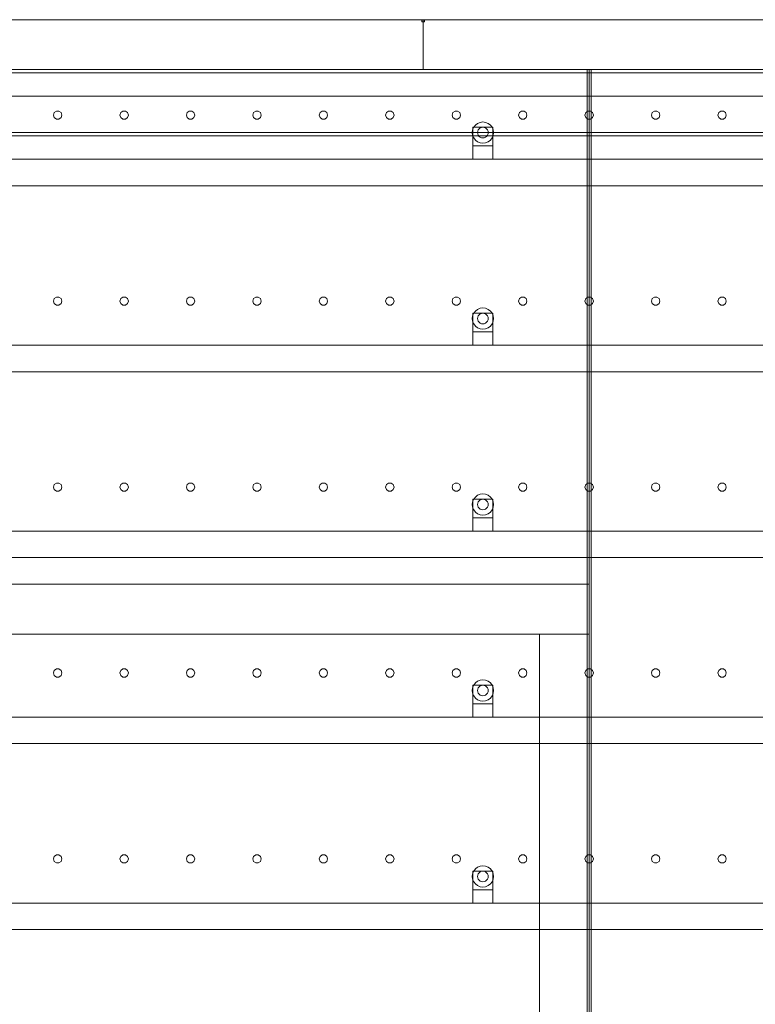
# Model space of a CAD drawing. Header units: millimetres. Extents: x -4395 to 65662, y -65530 to 6847.
# Tile 938 of 1034: x 43604 to 44711, y 1518 to 3000. Entities that reach past the tile are written whole.
import ezdxf

# ---------------------------------------------------------------- set-up
doc = ezdxf.new("R2010")
doc.units = ezdxf.units.MM
doc.layers.add('lateral_secador', color=7, linetype='Continuous', lineweight=0)

msp = doc.modelspace()

# ---------------------------------------------------------------- linework, layer by layer
at = {"layer": 'lateral_secador'}
for p, q in [((43211.134, 3000), (44211.134, 3000)), ((44209.134, 3000), (44213.134, 3000)), ((44209.134, 3000), (44209.134, 2997)), ((44209.134, 2997), (44213.134, 2997)), ((44211.134, 2925), (44211.134, 3000)), ((44211.134, 3000), (45211.134, 3000)), ((44213.134, 2997), (44213.134, 3000)), ((40461.134, 2925), (60461.134, 2925)), ((43211.134, 2925), (44211.134, 2925)), ((43461.134, 2925), (44461.134, 2925)), ((44211.134, 2925), (45211.134, 2925)), ((44458.134, 2925), (44464.134, 2925)), ((44458.134, 2925), (44458.134, 60)), ((44461.134, 0), (44461.134, 2925)), ((44461.134, 2925), (45461.134, 2925)), ((44464.134, 60), (44464.134, 2925)), ((40461.134, 2920), (60461.134, 2920)), ((40461.134, 2885), (60461.134, 2885)), ((43659.172, 2862.389), (43655.997, 2860.082)), ((43663.096, 2862.389), (43659.172, 2862.389)), ((43666.271, 2860.082), (43663.096, 2862.389)), ((43759.172, 2862.389), (43755.997, 2860.082)), ((43763.096, 2862.389), (43759.172, 2862.389)), ((43766.271, 2860.082), (43763.096, 2862.389)), ((43859.172, 2862.389), (43855.997, 2860.082)), ((43863.096, 2862.389), (43859.172, 2862.389)), ((43866.271, 2860.082), (43863.096, 2862.389)), ((43959.172, 2862.389), (43955.997, 2860.082)), ((43963.096, 2862.389), (43959.172, 2862.389)), ((43966.271, 2860.082), (43963.096, 2862.389)), ((44059.172, 2862.389), (44055.997, 2860.082)), ((44063.096, 2862.389), (44059.172, 2862.389)), ((44066.271, 2860.082), (44063.096, 2862.389)), ((44159.172, 2862.389), (44155.997, 2860.082)), ((44163.096, 2862.389), (44159.172, 2862.389)), ((44166.271, 2860.082), (44163.096, 2862.389)), ((44259.172, 2862.389), (44255.997, 2860.082)), ((44263.096, 2862.389), (44259.172, 2862.389)), ((44266.271, 2860.082), (44263.096, 2862.389)), ((44359.172, 2862.389), (44355.997, 2860.082)), ((44363.096, 2862.389), (44359.172, 2862.389)), ((44366.271, 2860.082), (44363.096, 2862.389)), ((44459.172, 2862.389), (44455.997, 2860.082)), ((44463.096, 2862.389), (44459.172, 2862.389)), ((44466.271, 2860.082), (44463.096, 2862.389)), ((44559.172, 2862.389), (44555.997, 2860.082)), ((44563.096, 2862.389), (44559.172, 2862.389)), ((44566.271, 2860.082), (44563.096, 2862.389)), ((44659.172, 2862.389), (44655.997, 2860.082)), ((44663.096, 2862.389), (44659.172, 2862.389)), ((44666.271, 2860.082), (44663.096, 2862.389)), ((43655.997, 2860.082), (43654.784, 2856.35)), ((43654.784, 2856.35), (43655.997, 2852.618)), ((43655.997, 2852.618), (43659.172, 2850.311)), ((43659.172, 2850.311), (43663.096, 2850.311)), ((43663.096, 2850.311), (43666.271, 2852.618)), ((43667.484, 2856.35), (43666.271, 2860.082)), ((43666.271, 2852.618), (43667.484, 2856.35)), ((43755.997, 2860.082), (43754.784, 2856.35)), ((43754.784, 2856.35), (43755.997, 2852.618)), ((43755.997, 2852.618), (43759.172, 2850.311)), ((43759.172, 2850.311), (43763.096, 2850.311)), ((43763.096, 2850.311), (43766.271, 2852.618)), ((43767.484, 2856.35), (43766.271, 2860.082)), ((43766.271, 2852.618), (43767.484, 2856.35)), ((43855.997, 2860.082), (43854.784, 2856.35)), ((43854.784, 2856.35), (43855.997, 2852.618)), ((43855.997, 2852.618), (43859.172, 2850.311)), ((43859.172, 2850.311), (43863.096, 2850.311)), ((43863.096, 2850.311), (43866.271, 2852.618)), ((43867.484, 2856.35), (43866.271, 2860.082)), ((43866.271, 2852.618), (43867.484, 2856.35)), ((43955.997, 2860.082), (43954.784, 2856.35)), ((43954.784, 2856.35), (43955.997, 2852.618)), ((43955.997, 2852.618), (43959.172, 2850.311)), ((43959.172, 2850.311), (43963.096, 2850.311)), ((43963.096, 2850.311), (43966.271, 2852.618)), ((43967.484, 2856.35), (43966.271, 2860.082)), ((43966.271, 2852.618), (43967.484, 2856.35)), ((44055.997, 2860.082), (44054.784, 2856.35)), ((44054.784, 2856.35), (44055.997, 2852.618)), ((44055.997, 2852.618), (44059.172, 2850.311)), ((44059.172, 2850.311), (44063.096, 2850.311)), ((44063.096, 2850.311), (44066.271, 2852.618)), ((44067.484, 2856.35), (44066.271, 2860.082)), ((44066.271, 2852.618), (44067.484, 2856.35)), ((44155.997, 2860.082), (44154.784, 2856.35)), ((44154.784, 2856.35), (44155.997, 2852.618)), ((44155.997, 2852.618), (44159.172, 2850.311)), ((44159.172, 2850.311), (44163.096, 2850.311)), ((44163.096, 2850.311), (44166.271, 2852.618)), ((44167.484, 2856.35), (44166.271, 2860.082)), ((44166.271, 2852.618), (44167.484, 2856.35)), ((44255.997, 2860.082), (44254.784, 2856.35)), ((44254.784, 2856.35), (44255.997, 2852.618)), ((44255.997, 2852.618), (44259.172, 2850.311)), ((44259.172, 2850.311), (44263.096, 2850.311)), ((44263.096, 2850.311), (44266.271, 2852.618)), ((44267.484, 2856.35), (44266.271, 2860.082)), ((44266.271, 2852.618), (44267.484, 2856.35)), ((44355.997, 2860.082), (44354.784, 2856.35)), ((44354.784, 2856.35), (44355.997, 2852.618)), ((44355.997, 2852.618), (44359.172, 2850.311)), ((44359.172, 2850.311), (44363.096, 2850.311)), ((44363.096, 2850.311), (44366.271, 2852.618)), ((44367.484, 2856.35), (44366.271, 2860.082)), ((44366.271, 2852.618), (44367.484, 2856.35)), ((44455.997, 2860.082), (44454.784, 2856.35)), ((44454.784, 2856.35), (44455.997, 2852.618)), ((44455.997, 2852.618), (44459.172, 2850.311)), ((44459.172, 2850.311), (44463.096, 2850.311)), ((44463.096, 2850.311), (44466.271, 2852.618)), ((44467.484, 2856.35), (44466.271, 2860.082)), ((44466.271, 2852.618), (44467.484, 2856.35)), ((44555.997, 2860.082), (44554.784, 2856.35)), ((44554.784, 2856.35), (44555.997, 2852.618)), ((44555.997, 2852.618), (44559.172, 2850.311)), ((44559.172, 2850.311), (44563.096, 2850.311)), ((44563.096, 2850.311), (44566.271, 2852.618)), ((44567.484, 2856.35), (44566.271, 2860.082)), ((44566.271, 2852.618), (44567.484, 2856.35)), ((44655.997, 2860.082), (44654.784, 2856.35)), ((44654.784, 2856.35), (44655.997, 2852.618)), ((44655.997, 2852.618), (44659.172, 2850.311)), ((44659.172, 2850.311), (44663.096, 2850.311)), ((44663.096, 2850.311), (44666.271, 2852.618)), ((44667.484, 2856.35), (44666.271, 2860.082)), ((44666.271, 2852.618), (44667.484, 2856.35)), ((44285.679, 2834.141), (44285.134, 2830)), ((44287.277, 2838), (44285.679, 2834.141)), ((44286.134, 2838), (44316.134, 2838)), ((44286.134, 2838), (44286.134, 2810)), ((44289.82, 2841.314), (44287.277, 2838)), ((44293.134, 2843.856), (44289.82, 2841.314)), ((44296.993, 2845.455), (44293.134, 2843.856)), ((44293.406, 2832.071), (44293.134, 2830)), ((44294.206, 2834), (44293.406, 2832.071)), ((44295.477, 2835.657), (44294.206, 2834)), ((44297.134, 2836.928), (44295.477, 2835.657)), ((44301.134, 2846), (44296.993, 2845.455)), ((44299.063, 2837.727), (44297.134, 2836.928)), ((44301.134, 2838), (44299.063, 2837.727)), ((44305.275, 2845.455), (44301.134, 2846)), ((44303.204, 2837.727), (44301.134, 2838)), ((44305.134, 2836.928), (44303.204, 2837.727)), ((44306.791, 2835.657), (44305.134, 2836.928)), ((44309.134, 2843.856), (44305.275, 2845.455)), ((44308.062, 2834), (44306.791, 2835.657)), ((44308.861, 2832.071), (44308.062, 2834)), ((44309.134, 2830), (44308.861, 2832.071)), ((44312.448, 2841.314), (44309.134, 2843.856)), ((44314.99, 2838), (44312.448, 2841.314)), ((44316.589, 2834.141), (44314.99, 2838)), ((44316.134, 2810), (44316.134, 2838)), ((44317.134, 2830), (44316.589, 2834.141)), ((40461.134, 2830), (60461.134, 2830)), ((40461.134, 2825), (60461.134, 2825)), ((44285.134, 2830), (44285.679, 2825.859)), ((44285.679, 2825.859), (44287.277, 2822)), ((44287.277, 2822), (44289.82, 2818.686)), ((44289.82, 2818.686), (44293.134, 2816.144)), ((44293.134, 2830), (44293.406, 2827.929)), ((44293.406, 2827.929), (44294.206, 2826)), ((44294.206, 2826), (44295.477, 2824.343)), ((44295.477, 2824.343), (44297.134, 2823.072)), ((44297.134, 2823.072), (44299.063, 2822.273)), ((44299.063, 2822.273), (44301.134, 2822)), ((44301.134, 2822), (44303.204, 2822.273)), ((44303.204, 2822.273), (44305.134, 2823.072)), ((44305.134, 2823.072), (44306.791, 2824.343)), ((44306.791, 2824.343), (44308.062, 2826)), ((44308.062, 2826), (44308.861, 2827.929)), ((44308.861, 2827.929), (44309.134, 2830)), ((44309.134, 2816.144), (44312.448, 2818.686)), ((44312.448, 2818.686), (44314.99, 2822)), ((44314.99, 2822), (44316.589, 2825.859)), ((44316.589, 2825.859), (44317.134, 2830)), ((44286.134, 2810), (44316.134, 2810)), ((44286.134, 2810), (44286.134, 2790)), ((44293.134, 2816.144), (44296.993, 2814.545)), ((44296.993, 2814.545), (44301.134, 2814)), ((44301.134, 2814), (44305.275, 2814.545)), ((44305.275, 2814.545), (44309.134, 2816.144)), ((44316.134, 2790), (44316.134, 2810)), ((40811.134, 2790), (60111.134, 2790)), ((44286.134, 2790), (44316.134, 2790)), ((40811.134, 2750), (60111.134, 2750)), ((43655.997, 2580.082), (43654.784, 2576.35)), ((43659.172, 2582.389), (43655.997, 2580.082)), ((43663.096, 2582.389), (43659.172, 2582.389)), ((43666.271, 2580.082), (43663.096, 2582.389)), ((43667.484, 2576.35), (43666.271, 2580.082)), ((43755.997, 2580.082), (43754.784, 2576.35)), ((43759.172, 2582.389), (43755.997, 2580.082)), ((43763.096, 2582.389), (43759.172, 2582.389)), ((43766.271, 2580.082), (43763.096, 2582.389)), ((43767.484, 2576.35), (43766.271, 2580.082)), ((43855.997, 2580.082), (43854.784, 2576.35)), ((43859.172, 2582.389), (43855.997, 2580.082)), ((43863.096, 2582.389), (43859.172, 2582.389)), ((43866.271, 2580.082), (43863.096, 2582.389)), ((43867.484, 2576.35), (43866.271, 2580.082)), ((43955.997, 2580.082), (43954.784, 2576.35)), ((43959.172, 2582.389), (43955.997, 2580.082)), ((43963.096, 2582.389), (43959.172, 2582.389)), ((43966.271, 2580.082), (43963.096, 2582.389)), ((43967.484, 2576.35), (43966.271, 2580.082)), ((44055.997, 2580.082), (44054.784, 2576.35)), ((44059.172, 2582.389), (44055.997, 2580.082)), ((44063.096, 2582.389), (44059.172, 2582.389)), ((44066.271, 2580.082), (44063.096, 2582.389)), ((44067.484, 2576.35), (44066.271, 2580.082)), ((44155.997, 2580.082), (44154.784, 2576.35)), ((44159.172, 2582.389), (44155.997, 2580.082)), ((44163.096, 2582.389), (44159.172, 2582.389)), ((44166.271, 2580.082), (44163.096, 2582.389)), ((44167.484, 2576.35), (44166.271, 2580.082)), ((44255.997, 2580.082), (44254.784, 2576.35)), ((44259.172, 2582.389), (44255.997, 2580.082)), ((44263.096, 2582.389), (44259.172, 2582.389)), ((44266.271, 2580.082), (44263.096, 2582.389)), ((44267.484, 2576.35), (44266.271, 2580.082)), ((44355.997, 2580.082), (44354.784, 2576.35)), ((44359.172, 2582.389), (44355.997, 2580.082)), ((44363.096, 2582.389), (44359.172, 2582.389)), ((44366.271, 2580.082), (44363.096, 2582.389)), ((44367.484, 2576.35), (44366.271, 2580.082)), ((44455.997, 2580.082), (44454.784, 2576.35)), ((44459.172, 2582.389), (44455.997, 2580.082)), ((44463.096, 2582.389), (44459.172, 2582.389)), ((44466.271, 2580.082), (44463.096, 2582.389)), ((44467.484, 2576.35), (44466.271, 2580.082)), ((44555.997, 2580.082), (44554.784, 2576.35)), ((44559.172, 2582.389), (44555.997, 2580.082)), ((44563.096, 2582.389), (44559.172, 2582.389)), ((44566.271, 2580.082), (44563.096, 2582.389)), ((44567.484, 2576.35), (44566.271, 2580.082)), ((44655.997, 2580.082), (44654.784, 2576.35)), ((44659.172, 2582.389), (44655.997, 2580.082)), ((44663.096, 2582.389), (44659.172, 2582.389)), ((44666.271, 2580.082), (44663.096, 2582.389)), ((44667.484, 2576.35), (44666.271, 2580.082)), ((43654.784, 2576.35), (43655.997, 2572.618)), ((43655.997, 2572.618), (43659.172, 2570.311)), ((43659.172, 2570.311), (43663.096, 2570.311)), ((43663.096, 2570.311), (43666.271, 2572.618)), ((43666.271, 2572.618), (43667.484, 2576.35)), ((43754.784, 2576.35), (43755.997, 2572.618)), ((43755.997, 2572.618), (43759.172, 2570.311)), ((43759.172, 2570.311), (43763.096, 2570.311)), ((43763.096, 2570.311), (43766.271, 2572.618)), ((43766.271, 2572.618), (43767.484, 2576.35)), ((43854.784, 2576.35), (43855.997, 2572.618)), ((43855.997, 2572.618), (43859.172, 2570.311)), ((43859.172, 2570.311), (43863.096, 2570.311)), ((43863.096, 2570.311), (43866.271, 2572.618)), ((43866.271, 2572.618), (43867.484, 2576.35)), ((43954.784, 2576.35), (43955.997, 2572.618)), ((43955.997, 2572.618), (43959.172, 2570.311)), ((43959.172, 2570.311), (43963.096, 2570.311)), ((43963.096, 2570.311), (43966.271, 2572.618)), ((43966.271, 2572.618), (43967.484, 2576.35)), ((44054.784, 2576.35), (44055.997, 2572.618)), ((44055.997, 2572.618), (44059.172, 2570.311)), ((44059.172, 2570.311), (44063.096, 2570.311)), ((44063.096, 2570.311), (44066.271, 2572.618)), ((44066.271, 2572.618), (44067.484, 2576.35)), ((44154.784, 2576.35), (44155.997, 2572.618)), ((44155.997, 2572.618), (44159.172, 2570.311)), ((44159.172, 2570.311), (44163.096, 2570.311)), ((44163.096, 2570.311), (44166.271, 2572.618)), ((44166.271, 2572.618), (44167.484, 2576.35)), ((44254.784, 2576.35), (44255.997, 2572.618)), ((44255.997, 2572.618), (44259.172, 2570.311)), ((44259.172, 2570.311), (44263.096, 2570.311)), ((44263.096, 2570.311), (44266.271, 2572.618)), ((44266.271, 2572.618), (44267.484, 2576.35)), ((44296.993, 2565.455), (44293.134, 2563.856)), ((44301.134, 2566), (44296.993, 2565.455)), ((44305.275, 2565.455), (44301.134, 2566)), ((44309.134, 2563.856), (44305.275, 2565.455)), ((44354.784, 2576.35), (44355.997, 2572.618)), ((44355.997, 2572.618), (44359.172, 2570.311)), ((44359.172, 2570.311), (44363.096, 2570.311)), ((44363.096, 2570.311), (44366.271, 2572.618)), ((44366.271, 2572.618), (44367.484, 2576.35)), ((44454.784, 2576.35), (44455.997, 2572.618)), ((44455.997, 2572.618), (44459.172, 2570.311)), ((44459.172, 2570.311), (44463.096, 2570.311)), ((44463.096, 2570.311), (44466.271, 2572.618)), ((44466.271, 2572.618), (44467.484, 2576.35)), ((44554.784, 2576.35), (44555.997, 2572.618)), ((44555.997, 2572.618), (44559.172, 2570.311)), ((44559.172, 2570.311), (44563.096, 2570.311)), ((44563.096, 2570.311), (44566.271, 2572.618)), ((44566.271, 2572.618), (44567.484, 2576.35)), ((44654.784, 2576.35), (44655.997, 2572.618)), ((44655.997, 2572.618), (44659.172, 2570.311)), ((44659.172, 2570.311), (44663.096, 2570.311)), ((44663.096, 2570.311), (44666.271, 2572.618)), ((44666.271, 2572.618), (44667.484, 2576.35)), ((44285.679, 2554.141), (44285.134, 2550)), ((44285.134, 2550), (44285.679, 2545.859)), ((44287.277, 2558), (44285.679, 2554.141)), ((44286.134, 2558), (44316.134, 2558)), ((44286.134, 2558), (44286.134, 2530)), ((44289.82, 2561.314), (44287.277, 2558)), ((44293.134, 2563.856), (44289.82, 2561.314)), ((44293.406, 2552.071), (44293.134, 2550)), ((44293.134, 2550), (44293.406, 2547.929)), ((44294.206, 2554), (44293.406, 2552.071)), ((44295.477, 2555.657), (44294.206, 2554)), ((44297.134, 2556.928), (44295.477, 2555.657)), ((44299.063, 2557.727), (44297.134, 2556.928)), ((44301.134, 2558), (44299.063, 2557.727)), ((44303.204, 2557.727), (44301.134, 2558)), ((44305.134, 2556.928), (44303.204, 2557.727)), ((44306.791, 2555.657), (44305.134, 2556.928)), ((44308.062, 2554), (44306.791, 2555.657)), ((44308.861, 2552.071), (44308.062, 2554)), ((44309.134, 2550), (44308.861, 2552.071)), ((44308.861, 2547.929), (44309.134, 2550)), ((44312.448, 2561.314), (44309.134, 2563.856)), ((44314.99, 2558), (44312.448, 2561.314)), ((44316.589, 2554.141), (44314.99, 2558)), ((44316.134, 2530), (44316.134, 2558)), ((44317.134, 2550), (44316.589, 2554.141)), ((44316.589, 2545.859), (44317.134, 2550)), ((44285.679, 2545.859), (44287.277, 2542)), ((44287.277, 2542), (44289.82, 2538.686)), ((44289.82, 2538.686), (44293.134, 2536.144)), ((44293.134, 2536.144), (44296.993, 2534.545)), ((44293.406, 2547.929), (44294.206, 2546)), ((44294.206, 2546), (44295.477, 2544.343)), ((44295.477, 2544.343), (44297.134, 2543.072)), ((44297.134, 2543.072), (44299.063, 2542.273)), ((44299.063, 2542.273), (44301.134, 2542)), ((44301.134, 2542), (44303.204, 2542.273)), ((44303.204, 2542.273), (44305.134, 2543.072)), ((44305.134, 2543.072), (44306.791, 2544.343)), ((44305.275, 2534.545), (44309.134, 2536.144)), ((44306.791, 2544.343), (44308.062, 2546)), ((44308.062, 2546), (44308.861, 2547.929)), ((44309.134, 2536.144), (44312.448, 2538.686)), ((44312.448, 2538.686), (44314.99, 2542)), ((44314.99, 2542), (44316.589, 2545.859)), ((44286.134, 2530), (44316.134, 2530)), ((44286.134, 2530), (44286.134, 2510)), ((44296.993, 2534.545), (44301.134, 2534)), ((44301.134, 2534), (44305.275, 2534.545)), ((44316.134, 2510), (44316.134, 2530)), ((40811.134, 2510), (60111.134, 2510)), ((44286.134, 2510), (44316.134, 2510)), ((40811.134, 2470), (60111.134, 2470)), ((43655.997, 2300.082), (43654.784, 2296.35)), ((43659.172, 2302.389), (43655.997, 2300.082)), ((43663.096, 2302.389), (43659.172, 2302.389)), ((43666.271, 2300.082), (43663.096, 2302.389)), ((43667.484, 2296.35), (43666.271, 2300.082)), ((43755.997, 2300.082), (43754.784, 2296.35)), ((43759.172, 2302.389), (43755.997, 2300.082)), ((43763.096, 2302.389), (43759.172, 2302.389)), ((43766.271, 2300.082), (43763.096, 2302.389)), ((43767.484, 2296.35), (43766.271, 2300.082)), ((43855.997, 2300.082), (43854.784, 2296.35)), ((43859.172, 2302.389), (43855.997, 2300.082)), ((43863.096, 2302.389), (43859.172, 2302.389)), ((43866.271, 2300.082), (43863.096, 2302.389)), ((43867.484, 2296.35), (43866.271, 2300.082)), ((43955.997, 2300.082), (43954.784, 2296.35)), ((43959.172, 2302.389), (43955.997, 2300.082)), ((43963.096, 2302.389), (43959.172, 2302.389)), ((43966.271, 2300.082), (43963.096, 2302.389)), ((43967.484, 2296.35), (43966.271, 2300.082)), ((44055.997, 2300.082), (44054.784, 2296.35)), ((44059.172, 2302.389), (44055.997, 2300.082)), ((44063.096, 2302.389), (44059.172, 2302.389)), ((44066.271, 2300.082), (44063.096, 2302.389)), ((44067.484, 2296.35), (44066.271, 2300.082)), ((44155.997, 2300.082), (44154.784, 2296.35)), ((44159.172, 2302.389), (44155.997, 2300.082)), ((44163.096, 2302.389), (44159.172, 2302.389)), ((44166.271, 2300.082), (44163.096, 2302.389)), ((44167.484, 2296.35), (44166.271, 2300.082)), ((44255.997, 2300.082), (44254.784, 2296.35)), ((44259.172, 2302.389), (44255.997, 2300.082)), ((44263.096, 2302.389), (44259.172, 2302.389)), ((44266.271, 2300.082), (44263.096, 2302.389)), ((44267.484, 2296.35), (44266.271, 2300.082)), ((44355.997, 2300.082), (44354.784, 2296.35)), ((44359.172, 2302.389), (44355.997, 2300.082)), ((44363.096, 2302.389), (44359.172, 2302.389)), ((44366.271, 2300.082), (44363.096, 2302.389)), ((44367.484, 2296.35), (44366.271, 2300.082)), ((44455.997, 2300.082), (44454.784, 2296.35)), ((44459.172, 2302.389), (44455.997, 2300.082)), ((44463.096, 2302.389), (44459.172, 2302.389)), ((44466.271, 2300.082), (44463.096, 2302.389)), ((44467.484, 2296.35), (44466.271, 2300.082)), ((44555.997, 2300.082), (44554.784, 2296.35)), ((44559.172, 2302.389), (44555.997, 2300.082)), ((44563.096, 2302.389), (44559.172, 2302.389)), ((44566.271, 2300.082), (44563.096, 2302.389)), ((44567.484, 2296.35), (44566.271, 2300.082)), ((44655.997, 2300.082), (44654.784, 2296.35)), ((44659.172, 2302.389), (44655.997, 2300.082)), ((44663.096, 2302.389), (44659.172, 2302.389)), ((44666.271, 2300.082), (44663.096, 2302.389)), ((44667.484, 2296.35), (44666.271, 2300.082)), ((43654.784, 2296.35), (43655.997, 2292.618)), ((43655.997, 2292.618), (43659.172, 2290.311)), ((43659.172, 2290.311), (43663.096, 2290.311)), ((43663.096, 2290.311), (43666.271, 2292.618)), ((43666.271, 2292.618), (43667.484, 2296.35)), ((43754.784, 2296.35), (43755.997, 2292.618)), ((43755.997, 2292.618), (43759.172, 2290.311)), ((43759.172, 2290.311), (43763.096, 2290.311)), ((43763.096, 2290.311), (43766.271, 2292.618)), ((43766.271, 2292.618), (43767.484, 2296.35)), ((43854.784, 2296.35), (43855.997, 2292.618)), ((43855.997, 2292.618), (43859.172, 2290.311)), ((43859.172, 2290.311), (43863.096, 2290.311)), ((43863.096, 2290.311), (43866.271, 2292.618)), ((43866.271, 2292.618), (43867.484, 2296.35)), ((43954.784, 2296.35), (43955.997, 2292.618)), ((43955.997, 2292.618), (43959.172, 2290.311)), ((43959.172, 2290.311), (43963.096, 2290.311)), ((43963.096, 2290.311), (43966.271, 2292.618)), ((43966.271, 2292.618), (43967.484, 2296.35)), ((44054.784, 2296.35), (44055.997, 2292.618)), ((44055.997, 2292.618), (44059.172, 2290.311)), ((44059.172, 2290.311), (44063.096, 2290.311)), ((44063.096, 2290.311), (44066.271, 2292.618)), ((44066.271, 2292.618), (44067.484, 2296.35)), ((44154.784, 2296.35), (44155.997, 2292.618)), ((44155.997, 2292.618), (44159.172, 2290.311)), ((44159.172, 2290.311), (44163.096, 2290.311)), ((44163.096, 2290.311), (44166.271, 2292.618)), ((44166.271, 2292.618), (44167.484, 2296.35)), ((44254.784, 2296.35), (44255.997, 2292.618)), ((44255.997, 2292.618), (44259.172, 2290.311)), ((44259.172, 2290.311), (44263.096, 2290.311)), ((44263.096, 2290.311), (44266.271, 2292.618)), ((44266.271, 2292.618), (44267.484, 2296.35)), ((44293.134, 2283.856), (44289.82, 2281.314)), ((44296.993, 2285.455), (44293.134, 2283.856)), ((44301.134, 2286), (44296.993, 2285.455)), ((44305.275, 2285.455), (44301.134, 2286)), ((44309.134, 2283.856), (44305.275, 2285.455)), ((44312.448, 2281.314), (44309.134, 2283.856)), ((44354.784, 2296.35), (44355.997, 2292.618)), ((44355.997, 2292.618), (44359.172, 2290.311)), ((44359.172, 2290.311), (44363.096, 2290.311)), ((44363.096, 2290.311), (44366.271, 2292.618)), ((44366.271, 2292.618), (44367.484, 2296.35)), ((44454.784, 2296.35), (44455.997, 2292.618)), ((44455.997, 2292.618), (44459.172, 2290.311)), ((44459.172, 2290.311), (44463.096, 2290.311)), ((44463.096, 2290.311), (44466.271, 2292.618)), ((44466.271, 2292.618), (44467.484, 2296.35)), ((44554.784, 2296.35), (44555.997, 2292.618)), ((44555.997, 2292.618), (44559.172, 2290.311)), ((44559.172, 2290.311), (44563.096, 2290.311)), ((44563.096, 2290.311), (44566.271, 2292.618)), ((44566.271, 2292.618), (44567.484, 2296.35)), ((44654.784, 2296.35), (44655.997, 2292.618)), ((44655.997, 2292.618), (44659.172, 2290.311)), ((44659.172, 2290.311), (44663.096, 2290.311)), ((44663.096, 2290.311), (44666.271, 2292.618)), ((44666.271, 2292.618), (44667.484, 2296.35)), ((44285.679, 2274.141), (44285.134, 2270)), ((44285.134, 2270), (44285.679, 2265.859)), ((44287.277, 2278), (44285.679, 2274.141)), ((44286.134, 2278), (44316.134, 2278)), ((44286.134, 2278), (44286.134, 2250)), ((44289.82, 2281.314), (44287.277, 2278)), ((44293.406, 2272.071), (44293.134, 2270)), ((44293.134, 2270), (44293.406, 2267.929)), ((44294.206, 2274), (44293.406, 2272.071)), ((44295.477, 2275.657), (44294.206, 2274)), ((44297.134, 2276.928), (44295.477, 2275.657)), ((44299.063, 2277.727), (44297.134, 2276.928)), ((44301.134, 2278), (44299.063, 2277.727)), ((44303.204, 2277.727), (44301.134, 2278)), ((44305.134, 2276.928), (44303.204, 2277.727)), ((44306.791, 2275.657), (44305.134, 2276.928)), ((44308.062, 2274), (44306.791, 2275.657)), ((44308.861, 2272.071), (44308.062, 2274)), ((44309.134, 2270), (44308.861, 2272.071)), ((44308.861, 2267.929), (44309.134, 2270)), ((44314.99, 2278), (44312.448, 2281.314)), ((44316.589, 2274.141), (44314.99, 2278)), ((44316.134, 2250), (44316.134, 2278)), ((44317.134, 2270), (44316.589, 2274.141)), ((44316.589, 2265.859), (44317.134, 2270)), ((44285.679, 2265.859), (44287.277, 2262)), ((44287.277, 2262), (44289.82, 2258.686)), ((44289.82, 2258.686), (44293.134, 2256.144)), ((44293.134, 2256.144), (44296.993, 2254.545)), ((44293.406, 2267.929), (44294.206, 2266)), ((44294.206, 2266), (44295.477, 2264.343)), ((44295.477, 2264.343), (44297.134, 2263.072)), ((44296.993, 2254.545), (44301.134, 2254)), ((44297.134, 2263.072), (44299.063, 2262.273)), ((44299.063, 2262.273), (44301.134, 2262)), ((44301.134, 2262), (44303.204, 2262.273)), ((44301.134, 2254), (44305.275, 2254.545)), ((44303.204, 2262.273), (44305.134, 2263.072)), ((44305.134, 2263.072), (44306.791, 2264.343)), ((44305.275, 2254.545), (44309.134, 2256.144)), ((44306.791, 2264.343), (44308.062, 2266)), ((44308.062, 2266), (44308.861, 2267.929)), ((44309.134, 2256.144), (44312.448, 2258.686)), ((44312.448, 2258.686), (44314.99, 2262)), ((44314.99, 2262), (44316.589, 2265.859)), ((44286.134, 2250), (44316.134, 2250)), ((44286.134, 2250), (44286.134, 2230)), ((44316.134, 2230), (44316.134, 2250)), ((40811.134, 2230), (60111.134, 2230)), ((44286.134, 2230), (44316.134, 2230)), ((40811.134, 2190), (60111.134, 2190)), ((41461.134, 2150), (44461.134, 2150)), ((44461.134, 2075), (44461.134, 2150)), ((41461.134, 2075), (44461.134, 2075)), ((43461.134, 2075), (44461.134, 2075)), ((44386.134, 2075), (44461.134, 2075)), ((44386.134, 2075), (44386.134, 135)), ((44461.134, 135), (44461.134, 2075)), ((43655.997, 2020.082), (43654.784, 2016.35)), ((43654.784, 2016.35), (43655.997, 2012.618)), ((43659.172, 2022.389), (43655.997, 2020.082)), ((43663.096, 2022.389), (43659.172, 2022.389)), ((43666.271, 2020.082), (43663.096, 2022.389)), ((43667.484, 2016.35), (43666.271, 2020.082)), ((43666.271, 2012.618), (43667.484, 2016.35)), ((43755.997, 2020.082), (43754.784, 2016.35)), ((43754.784, 2016.35), (43755.997, 2012.618)), ((43759.172, 2022.389), (43755.997, 2020.082)), ((43763.096, 2022.389), (43759.172, 2022.389)), ((43766.271, 2020.082), (43763.096, 2022.389)), ((43767.484, 2016.35), (43766.271, 2020.082)), ((43766.271, 2012.618), (43767.484, 2016.35)), ((43855.997, 2020.082), (43854.784, 2016.35)), ((43854.784, 2016.35), (43855.997, 2012.618)), ((43859.172, 2022.389), (43855.997, 2020.082)), ((43863.096, 2022.389), (43859.172, 2022.389)), ((43866.271, 2020.082), (43863.096, 2022.389)), ((43867.484, 2016.35), (43866.271, 2020.082)), ((43866.271, 2012.618), (43867.484, 2016.35)), ((43955.997, 2020.082), (43954.784, 2016.35)), ((43954.784, 2016.35), (43955.997, 2012.618)), ((43959.172, 2022.389), (43955.997, 2020.082)), ((43963.096, 2022.389), (43959.172, 2022.389)), ((43966.271, 2020.082), (43963.096, 2022.389)), ((43967.484, 2016.35), (43966.271, 2020.082)), ((43966.271, 2012.618), (43967.484, 2016.35)), ((44055.997, 2020.082), (44054.784, 2016.35)), ((44054.784, 2016.35), (44055.997, 2012.618)), ((44059.172, 2022.389), (44055.997, 2020.082)), ((44063.096, 2022.389), (44059.172, 2022.389)), ((44066.271, 2020.082), (44063.096, 2022.389)), ((44067.484, 2016.35), (44066.271, 2020.082)), ((44066.271, 2012.618), (44067.484, 2016.35)), ((44155.997, 2020.082), (44154.784, 2016.35)), ((44154.784, 2016.35), (44155.997, 2012.618)), ((44159.172, 2022.389), (44155.997, 2020.082)), ((44163.096, 2022.389), (44159.172, 2022.389)), ((44166.271, 2020.082), (44163.096, 2022.389)), ((44167.484, 2016.35), (44166.271, 2020.082)), ((44166.271, 2012.618), (44167.484, 2016.35)), ((44255.997, 2020.082), (44254.784, 2016.35)), ((44254.784, 2016.35), (44255.997, 2012.618)), ((44259.172, 2022.389), (44255.997, 2020.082)), ((44263.096, 2022.389), (44259.172, 2022.389)), ((44266.271, 2020.082), (44263.096, 2022.389)), ((44267.484, 2016.35), (44266.271, 2020.082)), ((44266.271, 2012.618), (44267.484, 2016.35)), ((44355.997, 2020.082), (44354.784, 2016.35)), ((44354.784, 2016.35), (44355.997, 2012.618)), ((44359.172, 2022.389), (44355.997, 2020.082)), ((44363.096, 2022.389), (44359.172, 2022.389)), ((44366.271, 2020.082), (44363.096, 2022.389)), ((44367.484, 2016.35), (44366.271, 2020.082)), ((44366.271, 2012.618), (44367.484, 2016.35)), ((44455.997, 2020.082), (44454.784, 2016.35)), ((44454.784, 2016.35), (44455.997, 2012.618)), ((44459.172, 2022.389), (44455.997, 2020.082)), ((44463.096, 2022.389), (44459.172, 2022.389)), ((44466.271, 2020.082), (44463.096, 2022.389)), ((44467.484, 2016.35), (44466.271, 2020.082)), ((44466.271, 2012.618), (44467.484, 2016.35)), ((44555.997, 2020.082), (44554.784, 2016.35)), ((44554.784, 2016.35), (44555.997, 2012.618)), ((44559.172, 2022.389), (44555.997, 2020.082)), ((44563.096, 2022.389), (44559.172, 2022.389)), ((44566.271, 2020.082), (44563.096, 2022.389)), ((44567.484, 2016.35), (44566.271, 2020.082)), ((44566.271, 2012.618), (44567.484, 2016.35)), ((44655.997, 2020.082), (44654.784, 2016.35)), ((44654.784, 2016.35), (44655.997, 2012.618)), ((44659.172, 2022.389), (44655.997, 2020.082)), ((44663.096, 2022.389), (44659.172, 2022.389)), ((44666.271, 2020.082), (44663.096, 2022.389)), ((44667.484, 2016.35), (44666.271, 2020.082)), ((44666.271, 2012.618), (44667.484, 2016.35)), ((43655.997, 2012.618), (43659.172, 2010.311)), ((43659.172, 2010.311), (43663.096, 2010.311)), ((43663.096, 2010.311), (43666.271, 2012.618)), ((43755.997, 2012.618), (43759.172, 2010.311)), ((43759.172, 2010.311), (43763.096, 2010.311)), ((43763.096, 2010.311), (43766.271, 2012.618)), ((43855.997, 2012.618), (43859.172, 2010.311)), ((43859.172, 2010.311), (43863.096, 2010.311)), ((43863.096, 2010.311), (43866.271, 2012.618)), ((43955.997, 2012.618), (43959.172, 2010.311)), ((43959.172, 2010.311), (43963.096, 2010.311)), ((43963.096, 2010.311), (43966.271, 2012.618)), ((44055.997, 2012.618), (44059.172, 2010.311)), ((44059.172, 2010.311), (44063.096, 2010.311)), ((44063.096, 2010.311), (44066.271, 2012.618)), ((44155.997, 2012.618), (44159.172, 2010.311)), ((44159.172, 2010.311), (44163.096, 2010.311)), ((44163.096, 2010.311), (44166.271, 2012.618)), ((44255.997, 2012.618), (44259.172, 2010.311)), ((44259.172, 2010.311), (44263.096, 2010.311)), ((44263.096, 2010.311), (44266.271, 2012.618)), ((44293.134, 2003.856), (44289.82, 2001.314)), ((44296.993, 2005.455), (44293.134, 2003.856)), ((44301.134, 2006), (44296.993, 2005.455)), ((44305.275, 2005.455), (44301.134, 2006)), ((44309.134, 2003.856), (44305.275, 2005.455)), ((44312.448, 2001.314), (44309.134, 2003.856)), ((44355.997, 2012.618), (44359.172, 2010.311)), ((44359.172, 2010.311), (44363.096, 2010.311)), ((44363.096, 2010.311), (44366.271, 2012.618)), ((44455.997, 2012.618), (44459.172, 2010.311)), ((44459.172, 2010.311), (44463.096, 2010.311)), ((44463.096, 2010.311), (44466.271, 2012.618)), ((44555.997, 2012.618), (44559.172, 2010.311)), ((44559.172, 2010.311), (44563.096, 2010.311)), ((44563.096, 2010.311), (44566.271, 2012.618)), ((44655.997, 2012.618), (44659.172, 2010.311)), ((44659.172, 2010.311), (44663.096, 2010.311)), ((44663.096, 2010.311), (44666.271, 2012.618)), ((44285.679, 1994.141), (44285.134, 1990)), ((44285.134, 1990), (44285.679, 1985.859)), ((44287.277, 1998), (44285.679, 1994.141)), ((44286.134, 1998), (44316.134, 1998)), ((44286.134, 1998), (44286.134, 1970)), ((44289.82, 2001.314), (44287.277, 1998)), ((44293.406, 1992.071), (44293.134, 1990)), ((44293.134, 1990), (44293.406, 1987.929)), ((44294.206, 1994), (44293.406, 1992.071)), ((44293.406, 1987.929), (44294.206, 1986)), ((44295.477, 1995.657), (44294.206, 1994)), ((44297.134, 1996.928), (44295.477, 1995.657)), ((44299.063, 1997.727), (44297.134, 1996.928)), ((44301.134, 1998), (44299.063, 1997.727)), ((44303.204, 1997.727), (44301.134, 1998)), ((44305.134, 1996.928), (44303.204, 1997.727)), ((44306.791, 1995.657), (44305.134, 1996.928)), ((44308.062, 1994), (44306.791, 1995.657)), ((44308.861, 1992.071), (44308.062, 1994)), ((44308.062, 1986), (44308.861, 1987.929)), ((44309.134, 1990), (44308.861, 1992.071)), ((44308.861, 1987.929), (44309.134, 1990)), ((44314.99, 1998), (44312.448, 2001.314)), ((44316.589, 1994.141), (44314.99, 1998)), ((44316.134, 1970), (44316.134, 1998)), ((44317.134, 1990), (44316.589, 1994.141)), ((44316.589, 1985.859), (44317.134, 1990)), ((44285.679, 1985.859), (44287.277, 1982)), ((44287.277, 1982), (44289.82, 1978.686)), ((44289.82, 1978.686), (44293.134, 1976.144)), ((44293.134, 1976.144), (44296.993, 1974.545)), ((44294.206, 1986), (44295.477, 1984.343)), ((44295.477, 1984.343), (44297.134, 1983.072)), ((44296.993, 1974.545), (44301.134, 1974)), ((44297.134, 1983.072), (44299.063, 1982.273)), ((44299.063, 1982.273), (44301.134, 1982)), ((44301.134, 1982), (44303.204, 1982.273)), ((44301.134, 1974), (44305.275, 1974.545)), ((44303.204, 1982.273), (44305.134, 1983.072)), ((44305.134, 1983.072), (44306.791, 1984.343)), ((44305.275, 1974.545), (44309.134, 1976.144)), ((44306.791, 1984.343), (44308.062, 1986)), ((44309.134, 1976.144), (44312.448, 1978.686)), ((44312.448, 1978.686), (44314.99, 1982)), ((44314.99, 1982), (44316.589, 1985.859)), ((44286.134, 1970), (44316.134, 1970)), ((44286.134, 1970), (44286.134, 1950)), ((44316.134, 1950), (44316.134, 1970)), ((40811.134, 1950), (60111.134, 1950)), ((44286.134, 1950), (44316.134, 1950)), ((40811.134, 1910), (60111.134, 1910)), ((43655.997, 1740.082), (43654.784, 1736.35)), ((43654.784, 1736.35), (43655.997, 1732.618)), ((43659.172, 1742.389), (43655.997, 1740.082)), ((43663.096, 1742.389), (43659.172, 1742.389)), ((43666.271, 1740.082), (43663.096, 1742.389)), ((43667.484, 1736.35), (43666.271, 1740.082)), ((43666.271, 1732.618), (43667.484, 1736.35)), ((43755.997, 1740.082), (43754.784, 1736.35)), ((43754.784, 1736.35), (43755.997, 1732.618)), ((43759.172, 1742.389), (43755.997, 1740.082)), ((43763.096, 1742.389), (43759.172, 1742.389)), ((43766.271, 1740.082), (43763.096, 1742.389)), ((43767.484, 1736.35), (43766.271, 1740.082)), ((43766.271, 1732.618), (43767.484, 1736.35)), ((43855.997, 1740.082), (43854.784, 1736.35)), ((43854.784, 1736.35), (43855.997, 1732.618)), ((43859.172, 1742.389), (43855.997, 1740.082)), ((43863.096, 1742.389), (43859.172, 1742.389)), ((43866.271, 1740.082), (43863.096, 1742.389)), ((43867.484, 1736.35), (43866.271, 1740.082)), ((43866.271, 1732.618), (43867.484, 1736.35)), ((43955.997, 1740.082), (43954.784, 1736.35)), ((43954.784, 1736.35), (43955.997, 1732.618)), ((43959.172, 1742.389), (43955.997, 1740.082)), ((43963.096, 1742.389), (43959.172, 1742.389)), ((43966.271, 1740.082), (43963.096, 1742.389)), ((43967.484, 1736.35), (43966.271, 1740.082)), ((43966.271, 1732.618), (43967.484, 1736.35)), ((44055.997, 1740.082), (44054.784, 1736.35)), ((44054.784, 1736.35), (44055.997, 1732.618)), ((44059.172, 1742.389), (44055.997, 1740.082)), ((44063.096, 1742.389), (44059.172, 1742.389)), ((44066.271, 1740.082), (44063.096, 1742.389)), ((44067.484, 1736.35), (44066.271, 1740.082)), ((44066.271, 1732.618), (44067.484, 1736.35)), ((44155.997, 1740.082), (44154.784, 1736.35)), ((44154.784, 1736.35), (44155.997, 1732.618)), ((44159.172, 1742.389), (44155.997, 1740.082)), ((44163.096, 1742.389), (44159.172, 1742.389)), ((44166.271, 1740.082), (44163.096, 1742.389)), ((44167.484, 1736.35), (44166.271, 1740.082)), ((44166.271, 1732.618), (44167.484, 1736.35)), ((44255.997, 1740.082), (44254.784, 1736.35)), ((44254.784, 1736.35), (44255.997, 1732.618)), ((44259.172, 1742.389), (44255.997, 1740.082)), ((44263.096, 1742.389), (44259.172, 1742.389)), ((44266.271, 1740.082), (44263.096, 1742.389)), ((44267.484, 1736.35), (44266.271, 1740.082)), ((44266.271, 1732.618), (44267.484, 1736.35)), ((44355.997, 1740.082), (44354.784, 1736.35)), ((44354.784, 1736.35), (44355.997, 1732.618)), ((44359.172, 1742.389), (44355.997, 1740.082)), ((44363.096, 1742.389), (44359.172, 1742.389)), ((44366.271, 1740.082), (44363.096, 1742.389)), ((44367.484, 1736.35), (44366.271, 1740.082)), ((44366.271, 1732.618), (44367.484, 1736.35)), ((44455.997, 1740.082), (44454.784, 1736.35)), ((44454.784, 1736.35), (44455.997, 1732.618)), ((44459.172, 1742.389), (44455.997, 1740.082)), ((44463.096, 1742.389), (44459.172, 1742.389)), ((44466.271, 1740.082), (44463.096, 1742.389)), ((44467.484, 1736.35), (44466.271, 1740.082)), ((44466.271, 1732.618), (44467.484, 1736.35)), ((44555.997, 1740.082), (44554.784, 1736.35)), ((44554.784, 1736.35), (44555.997, 1732.618)), ((44559.172, 1742.389), (44555.997, 1740.082)), ((44563.096, 1742.389), (44559.172, 1742.389)), ((44566.271, 1740.082), (44563.096, 1742.389)), ((44567.484, 1736.35), (44566.271, 1740.082)), ((44566.271, 1732.618), (44567.484, 1736.35)), ((44655.997, 1740.082), (44654.784, 1736.35)), ((44654.784, 1736.35), (44655.997, 1732.618)), ((44659.172, 1742.389), (44655.997, 1740.082)), ((44663.096, 1742.389), (44659.172, 1742.389)), ((44666.271, 1740.082), (44663.096, 1742.389)), ((44667.484, 1736.35), (44666.271, 1740.082)), ((44666.271, 1732.618), (44667.484, 1736.35)), ((43655.997, 1732.618), (43659.172, 1730.311)), ((43659.172, 1730.311), (43663.096, 1730.311)), ((43663.096, 1730.311), (43666.271, 1732.618)), ((43755.997, 1732.618), (43759.172, 1730.311)), ((43759.172, 1730.311), (43763.096, 1730.311)), ((43763.096, 1730.311), (43766.271, 1732.618)), ((43855.997, 1732.618), (43859.172, 1730.311)), ((43859.172, 1730.311), (43863.096, 1730.311)), ((43863.096, 1730.311), (43866.271, 1732.618)), ((43955.997, 1732.618), (43959.172, 1730.311)), ((43959.172, 1730.311), (43963.096, 1730.311)), ((43963.096, 1730.311), (43966.271, 1732.618)), ((44055.997, 1732.618), (44059.172, 1730.311)), ((44059.172, 1730.311), (44063.096, 1730.311)), ((44063.096, 1730.311), (44066.271, 1732.618)), ((44155.997, 1732.618), (44159.172, 1730.311)), ((44159.172, 1730.311), (44163.096, 1730.311)), ((44163.096, 1730.311), (44166.271, 1732.618)), ((44255.997, 1732.618), (44259.172, 1730.311)), ((44259.172, 1730.311), (44263.096, 1730.311)), ((44263.096, 1730.311), (44266.271, 1732.618)), ((44289.82, 1721.314), (44287.277, 1718)), ((44293.134, 1723.856), (44289.82, 1721.314)), ((44296.993, 1725.455), (44293.134, 1723.856)), ((44301.134, 1726), (44296.993, 1725.455)), ((44305.275, 1725.455), (44301.134, 1726)), ((44309.134, 1723.856), (44305.275, 1725.455)), ((44312.448, 1721.314), (44309.134, 1723.856)), ((44314.99, 1718), (44312.448, 1721.314)), ((44355.997, 1732.618), (44359.172, 1730.311)), ((44359.172, 1730.311), (44363.096, 1730.311)), ((44363.096, 1730.311), (44366.271, 1732.618)), ((44455.997, 1732.618), (44459.172, 1730.311)), ((44459.172, 1730.311), (44463.096, 1730.311)), ((44463.096, 1730.311), (44466.271, 1732.618)), ((44555.997, 1732.618), (44559.172, 1730.311)), ((44559.172, 1730.311), (44563.096, 1730.311)), ((44563.096, 1730.311), (44566.271, 1732.618)), ((44655.997, 1732.618), (44659.172, 1730.311)), ((44659.172, 1730.311), (44663.096, 1730.311)), ((44663.096, 1730.311), (44666.271, 1732.618)), ((44285.679, 1714.141), (44285.134, 1710)), ((44285.134, 1710), (44285.679, 1705.859)), ((44287.277, 1718), (44285.679, 1714.141)), ((44285.679, 1705.859), (44287.277, 1702)), ((44286.134, 1718), (44316.134, 1718)), ((44286.134, 1718), (44286.134, 1690)), ((44293.406, 1712.071), (44293.134, 1710)), ((44293.134, 1710), (44293.406, 1707.929)), ((44294.206, 1714), (44293.406, 1712.071)), ((44293.406, 1707.929), (44294.206, 1706)), ((44295.477, 1715.657), (44294.206, 1714)), ((44294.206, 1706), (44295.477, 1704.343)), ((44297.134, 1716.928), (44295.477, 1715.657)), ((44299.063, 1717.727), (44297.134, 1716.928)), ((44301.134, 1718), (44299.063, 1717.727)), ((44303.204, 1717.727), (44301.134, 1718)), ((44305.134, 1716.928), (44303.204, 1717.727)), ((44306.791, 1715.657), (44305.134, 1716.928)), ((44308.062, 1714), (44306.791, 1715.657)), ((44306.791, 1704.343), (44308.062, 1706)), ((44308.861, 1712.071), (44308.062, 1714)), ((44308.062, 1706), (44308.861, 1707.929)), ((44309.134, 1710), (44308.861, 1712.071)), ((44308.861, 1707.929), (44309.134, 1710)), ((44316.589, 1714.141), (44314.99, 1718)), ((44314.99, 1702), (44316.589, 1705.859)), ((44316.134, 1690), (44316.134, 1718)), ((44317.134, 1710), (44316.589, 1714.141)), ((44316.589, 1705.859), (44317.134, 1710)), ((44287.277, 1702), (44289.82, 1698.686)), ((44289.82, 1698.686), (44293.134, 1696.144)), ((44293.134, 1696.144), (44296.993, 1694.545)), ((44295.477, 1704.343), (44297.134, 1703.072)), ((44296.993, 1694.545), (44301.134, 1694)), ((44297.134, 1703.072), (44299.063, 1702.273)), ((44299.063, 1702.273), (44301.134, 1702)), ((44301.134, 1702), (44303.204, 1702.273)), ((44301.134, 1694), (44305.275, 1694.545)), ((44303.204, 1702.273), (44305.134, 1703.072)), ((44305.134, 1703.072), (44306.791, 1704.343)), ((44305.275, 1694.545), (44309.134, 1696.144)), ((44309.134, 1696.144), (44312.448, 1698.686)), ((44312.448, 1698.686), (44314.99, 1702)), ((44286.134, 1690), (44316.134, 1690)), ((44286.134, 1690), (44286.134, 1670)), ((44316.134, 1670), (44316.134, 1690)), ((40811.134, 1670), (60111.134, 1670)), ((44286.134, 1670), (44316.134, 1670)), ((40811.134, 1630), (60111.134, 1630))]:
    msp.add_line(p, q, dxfattribs=at)

doc.saveas('drawing.dxf')
